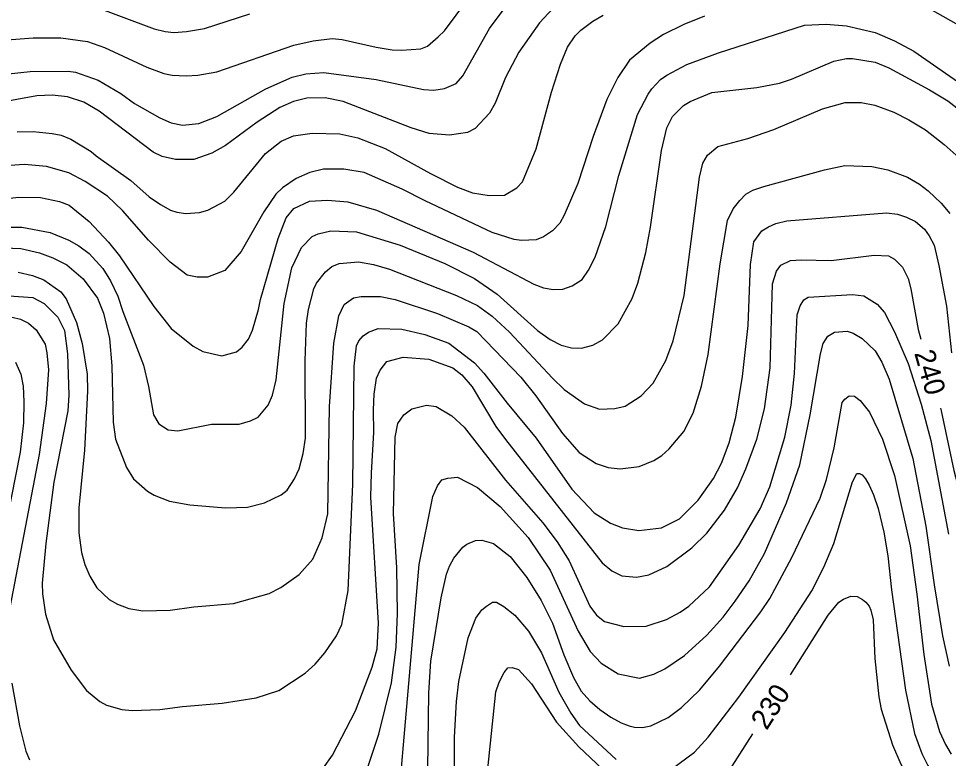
# Model space of a CAD drawing. Extents: x -555860 to -552701, y -1187050 to -1182291.
# Drawn here: x -555608.9 to -555153.4, y -1185268.1 to -1184905.7 of the extents above; entities that cross this region are included whole.
import ezdxf

# ---------------------------------------------------------------- set-up
doc = ezdxf.new("R2010")
doc.units = 0
doc.layers.add('Level 40', color=7, linetype='Continuous')
doc.layers.add('Level 41', color=7, linetype='Continuous')

msp = doc.modelspace()

# ---------------------------------------------------------------- linework, layer by layer
at = {"layer": 'Level 40'}
for points in [[(-555625.4, -1184916.97), (-555601.83, -1184915.03), (-555588.24, -1184915.03), (-555575.21, -1184916.84), (-555566.89, -1184919.89), (-555546.09, -1184929.45), (-555537.77, -1184932.64), (-555533.61, -1184933.34), (-555526.81, -1184933.78), (-555521.13, -1184933.47), (-555511.7, -1184931.81), (-555473.99, -1184918.78), (-555464.56, -1184916.56), (-555455.23, -1184915.47), (-555450.42, -1184916), (-555433.78, -1184919.75), (-555425.86, -1184920.92), (-555421.3, -1184921.13), (-555411.88, -1184920.58), (-555408.57, -1184919.26), (-555403.29, -1184914.64), (-555400.25, -1184911.72), (-555370.69, -1184871.91)], [(-555619.3, -1184994.34), (-555608.76, -1184993.1), (-555598.22, -1184993.37), (-555588.8, -1184995.32), (-555584.08, -1184997.12), (-555574.38, -1185005.02), (-555564.81, -1185015.28), (-555559.54, -1185021.94), (-555542.62, -1185046.76), (-555534.17, -1185057.43), (-555523.35, -1185066.17), (-555518.64, -1185068.8), (-555509.33, -1185070.83), (-555502.14, -1185068.94), (-555499.36, -1185066.59), (-555496.31, -1185062.7), (-555494.37, -1185058.27), (-555491.32, -1185048.28), (-555490.35, -1185043.29), (-555481.75, -1185013.34), (-555477.73, -1185003.36), (-555473.99, -1184998.78), (-555466.36, -1184995.18), (-555457.63, -1184994.62), (-555447.64, -1184995.45), (-555433.5, -1184999.48), (-555386.22, -1185020.14), (-555356.41, -1185035.8), (-555351.69, -1185037.61), (-555346.98, -1185038.44), (-555342.26, -1185038.16), (-555337.69, -1185036.64), (-555332.83, -1185033.45), (-555329.65, -1185029.01), (-555326.46, -1185022.49), (-555321.19, -1185007.52), (-555314.81, -1184982.56), (-555305.66, -1184952.61), (-555300.53, -1184942.63), (-555298.71, -1184940.05), (-555294.42, -1184935.6), (-555291.24, -1184933.34), (-555281.53, -1184928.21), (-555266, -1184922.52), (-555223.85, -1184908.93), (-555213.31, -1184908.38), (-555203.33, -1184909.21), (-555189.19, -1184912.54), (-555179.76, -1184916.56), (-555170.33, -1184921.69), (-555115.28, -1184959.82)], [(-555459.44, -1185272.81), (-555455.15, -1185266.54), (-555443.77, -1185244.76), (-555435.68, -1185223.48), (-555433.22, -1185214.39), (-555432.53, -1185201.92), (-555436.41, -1185140.07), (-555436.03, -1185128.18), (-555434.88, -1185108.54), (-555435.03, -1185097.37), (-555434.75, -1185089.6), (-555433.5, -1185081.84), (-555431.84, -1185077.96), (-555428.51, -1185073.66), (-555420.47, -1185071.58), (-555407.89, -1185072.56), (-555396.24, -1185076.86), (-555391.76, -1185080.17), (-555386.63, -1185086.14), (-555375.02, -1185105.57), (-555370.41, -1185111.93), (-555322.99, -1185172.24), (-555318.28, -1185176.26), (-555313.42, -1185178.62), (-555306.21, -1185179.37), (-555300.2, -1185178.17), (-555291.24, -1185174.04), (-555279.04, -1185165.03), (-555271.69, -1185157.82), (-555263.09, -1185146.59), (-555256.71, -1185135.64), (-555252.55, -1185126.21), (-555247.15, -1185111.79), (-555243.4, -1185096.81), (-555240.77, -1185076.85), (-555239.61, -1185035.68), (-555237.63, -1185029.41), (-555235.48, -1185026.44), (-555230.7, -1185024.13), (-555225.51, -1185023.88), (-555210.82, -1185024.16), (-555189.74, -1185021.66), (-555182.67, -1185021.94), (-555179.76, -1185023.6), (-555175.88, -1185027.48), (-555173.1, -1185033.03), (-555171.71, -1185038.02), (-555168.25, -1185057.99), (-555166.92, -1185062.66)], [(-555612.09, -1185052.03), (-555607.93, -1185052.86), (-555604.05, -1185054.94), (-555600.21, -1185058.12), (-555595.87, -1185065.2), (-555595.1, -1185069.51), (-555594.2, -1185077.68), (-555595.31, -1185094.32), (-555598.78, -1185119.28), (-555613.2, -1185194.15)], [(-555157.26, -1185096.58), (-555156.88, -1185097.92), (-555150.78, -1185127.04), (-555145.51, -1185147.01), (-555136.64, -1185171.96), (-555128.73, -1185191.93), (-555121.52, -1185206.91), (-555118.47, -1185211.9), (-555108.63, -1185222.57), (-555105.31, -1185225.62), (-555101.97, -1185227.98)], [(-555230.74, -1185227.1), (-555212.2, -1185198.03), (-555207.07, -1185191.65), (-555204.8, -1185190.05), (-555201.11, -1185188.6), (-555198.06, -1185188.88), (-555195.39, -1185190.22), (-555193.76, -1185191.51), (-555192.26, -1185193.52), (-555191.4, -1185195.54), (-555190.3, -1185200.25), (-555189.46, -1185219.11), (-555187.38, -1185237.97), (-555186.29, -1185243.94), (-555180.73, -1185261.54), (-555176.71, -1185270.97), (-555171.71, -1185280.4), (-555166.17, -1185288.16), (-555162.86, -1185290.8), (-555158.27, -1185293.98), (-555141.49, -1185304.38)], [(-555384.42, -1185325.04), (-555375.12, -1185235.47), (-555373.46, -1185230.76), (-555370.96, -1185226.04), (-555369.16, -1185223.82), (-555367.08, -1185223.54), (-555363.94, -1185224.63), (-555357.65, -1185231.59), (-555345.45, -1185250.31), (-555334.5, -1185262.51), (-555320.08, -1185275.96)], [(-555612.23, -1185231.31), (-555608.48, -1185252.11), (-555605.43, -1185264.59), (-555603.63, -1185268.75)], [(-555266.83, -1185283.72), (-555249.26, -1185256.15)]]:
    msp.add_lwpolyline(points, dxfattribs=at)
at = {"layer": 'Level 41'}
for points in [[(-555342.54, -1184895.62), (-555353.77, -1184907.82), (-555363.76, -1184922.1), (-555370.41, -1184934.58), (-555375.4, -1184947.06), (-555378.18, -1184952.05), (-555385.25, -1184959.54), (-555388.99, -1184961.48), (-555397.73, -1184962.87), (-555407.71, -1184962.04), (-555416.58, -1184959.26), (-555449.86, -1184946.37), (-555458.73, -1184944.43), (-555467.61, -1184944.71), (-555474.27, -1184946.23), (-555480.92, -1184949.28), (-555492.01, -1184956.35), (-555507.54, -1184967.86), (-555514.2, -1184971.61), (-555523.07, -1184974.66), (-555531.95, -1184974.79), (-555538.6, -1184973.27), (-555543.04, -1184971.05), (-555569.38, -1184951.08), (-555576.87, -1184946.65), (-555584.91, -1184944.01), (-555592.4, -1184943.18), (-555599.89, -1184943.6), (-555647.31, -1184952.19)], [(-555624.57, -1184933.89), (-555603.22, -1184931.67), (-555584.64, -1184931.39), (-555581.03, -1184931.95), (-555569.94, -1184935.83), (-555558.85, -1184942.35), (-555552.19, -1184947.2), (-555539.71, -1184954.27), (-555534.17, -1184956.77), (-555528.62, -1184957.88), (-555520.58, -1184957.05), (-555511.7, -1184953.72), (-555487.85, -1184940.13), (-555474.82, -1184934.45), (-555468.16, -1184932.78), (-555459.29, -1184932.09), (-555433.78, -1184935.55), (-555410.48, -1184940.41), (-555405.49, -1184940.82), (-555400.22, -1184939.85), (-555394.54, -1184937.5), (-555391.21, -1184933.75), (-555378.18, -1184910.46), (-555366.67, -1184894.93)], [(-555149.53, -1184908.24), (-555167.56, -1184898.12)], [(-555573.54, -1184899.09), (-555542.48, -1184910.73), (-555537.04, -1184912), (-555532.78, -1184912.54), (-555526.65, -1184912), (-555517.8, -1184910.6), (-555495.62, -1184903.39)], [(-555272.94, -1184904.5), (-555282.92, -1184908.52), (-555292.9, -1184913.51), (-555299.56, -1184917.67), (-555309.54, -1184926.13), (-555315.36, -1184934.58), (-555320.77, -1184945.4), (-555327.43, -1184963.43), (-555334.92, -1184986.44), (-555341.57, -1185001.97), (-555343.79, -1185005.85), (-555347.39, -1185009.74), (-555351.69, -1185012.65), (-555355.3, -1185014.03), (-555362.51, -1185014.45), (-555366.11, -1185013.9), (-555376.93, -1185010.43), (-555409.79, -1184995.04), (-555421.02, -1184989.22), (-555439.6, -1184981.03), (-555449.58, -1184979.37), (-555459.57, -1184979.37), (-555466.22, -1184981.03), (-555472.88, -1184983.95), (-555479.53, -1184988.52), (-555482.86, -1184991.71), (-555488.82, -1185000.31), (-555499.92, -1185019.72), (-555507.82, -1185029.15), (-555516.39, -1185032.38), (-555521.34, -1185032.38), (-555526.29, -1185031.39), (-555534.71, -1185024.96), (-555545.26, -1185014.17), (-555558.01, -1184999.75), (-555565.36, -1184992.68), (-555576.32, -1184985.47), (-555584.36, -1184981.17), (-555595.17, -1184978.12), (-555605.99, -1184977.15), (-555613.2, -1184977.71)], [(-555609.59, -1184961.21), (-555601.83, -1184961.07), (-555592.4, -1184961.9), (-555587.96, -1184962.87), (-555583.25, -1184964.81), (-555573.27, -1184970.77), (-555570.91, -1184972.99), (-555553.99, -1184985.05), (-555544.98, -1184992.96), (-555539.43, -1184996.7), (-555534.44, -1184999.61), (-555531.41, -1185000.54), (-555526.95, -1185001.14), (-555520.19, -1185000.7), (-555516.14, -1184999.61), (-555507.82, -1184995.18), (-555503.38, -1184990.74), (-555487.99, -1184971.75), (-555480.23, -1184965.78), (-555474.27, -1184963.15), (-555465.11, -1184961.76), (-555451.53, -1184962.18), (-555442.65, -1184964.12), (-555429.34, -1184969.25), (-555407.16, -1184981.59), (-555393.84, -1184988.24), (-555386.6, -1184990.97), (-555378.31, -1184992.4), (-555370.83, -1184992.13), (-555364.86, -1184988.66), (-555361.95, -1184985.61), (-555355.3, -1184969.53), (-555347.81, -1184941.79), (-555343.37, -1184927.93), (-555340.05, -1184919.61), (-555336.16, -1184914.06), (-555333.53, -1184911.43), (-555327.57, -1184906.99), (-555322.44, -1184904.08)], [(-555484.53, -1185090.16), (-555482.72, -1185082.67), (-555478.84, -1185045.23), (-555475.1, -1185027.76), (-555470.38, -1185017.78), (-555465.11, -1185012.37), (-555462.06, -1185011.12), (-555455.96, -1185009.74), (-555443.33, -1185010.11), (-555422.04, -1185016.71), (-555400.13, -1185025.62), (-555385.52, -1185033.03), (-555374.43, -1185040.66), (-555354.74, -1185058.54), (-555348.5, -1185062.98), (-555343.09, -1185065.61), (-555338.1, -1185067), (-555333.11, -1185067.14), (-555327.57, -1185065.75), (-555322.85, -1185063.12), (-555315.09, -1185055.22), (-555308.29, -1185042.74), (-555305.52, -1185035.25), (-555301.64, -1185020.27), (-555299.28, -1185007.79), (-555293.87, -1184970.36), (-555291.38, -1184959.26), (-555288.46, -1184953.72), (-555283.2, -1184948.31), (-555279.87, -1184946.23), (-555269.33, -1184941.93), (-555247.15, -1184939.44), (-555236.05, -1184937.36), (-555230.23, -1184935.42), (-555209.43, -1184926.54), (-555203.33, -1184925.16), (-555200.28, -1184925.16), (-555189.19, -1184926.96), (-555182.53, -1184929.73), (-555162.56, -1184940.55), (-555153.69, -1184945.95), (-555142.6, -1184954.69)], [(-555615.97, -1185018.05), (-555607.81, -1185018.36), (-555598.73, -1185020.5), (-555592.12, -1185022.91), (-555585.19, -1185026.38), (-555577.29, -1185033.17), (-555570.18, -1185042.61), (-555567.3, -1185049.95), (-555564.39, -1185062.43), (-555563.28, -1185075.74), (-555562.59, -1185103.47), (-555561.48, -1185111.79), (-555556.07, -1185125.65), (-555552.61, -1185131.2), (-555545.81, -1185137.16), (-555542.48, -1185139.24), (-555535, -1185142.02), (-555525.01, -1185143.96), (-555507.54, -1185145.34), (-555496.73, -1185145.06), (-555488.41, -1185142.99), (-555480.23, -1185138.97), (-555477.32, -1185136.75), (-555473.71, -1185131.2), (-555471.49, -1185126.21), (-555469.41, -1185118.72), (-555468.3, -1185111.23), (-555468.58, -1185073.24), (-555467.89, -1185054.94), (-555466.92, -1185048.14), (-555464.28, -1185038.02), (-555462.9, -1185035.25), (-555458.6, -1185029.7), (-555455.41, -1185027.21), (-555451.8, -1185025.68), (-555442.34, -1185024.79), (-555435.08, -1185026.11), (-555427.18, -1185028.47), (-555394.35, -1185041.29), (-555384.12, -1185046.24), (-555376.93, -1185051.47), (-555368.47, -1185059.24), (-555347.39, -1185081.84), (-555341.57, -1185087.38), (-555331.72, -1185094.46), (-555324.24, -1185096.95), (-555316.75, -1185096.67), (-555311.76, -1185095.56), (-555303.85, -1185090.44), (-555298.03, -1185084.33), (-555291.79, -1185073.24), (-555288.19, -1185063.53), (-555282.78, -1185041.35), (-555275.29, -1184983.39), (-555273.63, -1184976.46), (-555271.41, -1184972.57), (-555266.28, -1184968.28), (-555251.58, -1184964.39), (-555238.82, -1184959.96), (-555215.11, -1184949.84), (-555203.88, -1184946.78), (-555196.12, -1184946.78), (-555189.46, -1184948.17), (-555180.03, -1184951.5), (-555172.69, -1184955.24), (-555164.64, -1184960.24), (-555155.49, -1184967.31), (-555146.62, -1184975.21)], [(-555609.04, -1185029.84), (-555602.11, -1185031.51), (-555596.56, -1185033.72), (-555588.24, -1185039.55), (-555585.61, -1185043.01), (-555580.48, -1185054.52), (-555577.7, -1185064.92), (-555575.35, -1185079.9), (-555575.07, -1185088.22), (-555576.59, -1185117.06), (-555579.37, -1185145.34), (-555579.37, -1185157.54), (-555578.12, -1185167.25), (-555576.45, -1185173.07), (-555573.96, -1185178.9), (-555570.49, -1185184.58), (-555564.53, -1185190.27), (-555560.51, -1185192.62), (-555554.96, -1185194.7), (-555548.03, -1185195.81), (-555534.72, -1185195.54), (-555523.07, -1185193.87), (-555503.66, -1185192.21), (-555486.19, -1185187.36), (-555480.37, -1185184.44), (-555471.49, -1185178.07), (-555464.7, -1185170.58), (-555460.12, -1185160.02), (-555457.32, -1185148.31), (-555456.66, -1185095.7), (-555454.44, -1185064.65), (-555452.08, -1185051.33), (-555449.45, -1185045.79), (-555444.87, -1185042.46), (-555440.99, -1185041.77), (-555431.56, -1185041.91), (-555424.35, -1185043.27), (-555403.59, -1185050.2), (-555388.3, -1185056.74), (-555384.42, -1185058.96), (-555362.92, -1185081.28), (-555355.57, -1185090.57), (-555342.4, -1185109.01), (-555334.22, -1185118.3), (-555325.9, -1185123.71), (-555320.08, -1185125.65), (-555314.26, -1185126.21), (-555304.83, -1185125.1), (-555297.62, -1185122.19), (-555293.73, -1185119.69), (-555290.13, -1185116.5), (-555282.92, -1185107.91), (-555278.48, -1185099.03), (-555274.32, -1185085.72), (-555270.99, -1185070.19), (-555265.17, -1185025.82), (-555261.56, -1185004.66), (-555258.75, -1184998.89), (-555255.6, -1184994.76), (-555252.69, -1184991.71), (-555249.18, -1184989.81), (-555243.82, -1184987.97), (-555214.14, -1184979.79), (-555204.16, -1184977.71), (-555190.85, -1184978.12), (-555183.08, -1184979.79), (-555173.38, -1184983.39), (-555167.56, -1184986.72), (-555163.26, -1184990.05), (-555156.88, -1184996.15), (-555152.72, -1185001.14)], [(-555613.48, -1185041.49), (-555601.87, -1185042.28), (-555596.42, -1185045.25), (-555589.66, -1185052.02), (-555586.35, -1185058.45), (-555584.87, -1185069.84), (-555584.22, -1185090.16), (-555584.77, -1185097.92), (-555591.57, -1185132.86), (-555595.59, -1185162.81), (-555597.39, -1185182.23), (-555597.25, -1185187.49), (-555595.73, -1185197.48), (-555591.85, -1185209.96), (-555583.11, -1185224.93), (-555575.62, -1185234.92), (-555569.11, -1185240.32), (-555565.78, -1185241.99), (-555558.29, -1185244.21), (-555553.3, -1185244.62), (-555539.71, -1185244.21), (-555528.62, -1185242.68), (-555509.21, -1185241.02), (-555492.57, -1185238.52), (-555481.47, -1185234.78), (-555468.44, -1185226.32), (-555463.59, -1185221.88), (-555458.87, -1185216.34), (-555453.19, -1185208.02), (-555450.56, -1185202.47), (-555447.5, -1185185.83), (-555445.15, -1185133.7), (-555444.45, -1185076.01), (-555443.34, -1185066.03), (-555442.23, -1185063.53), (-555440.16, -1185061.04), (-555437.52, -1185059.24), (-555432.81, -1185057.43), (-555421.22, -1185057.79), (-555409.93, -1185060.48), (-555398.15, -1185064.72), (-555385.52, -1185074.35), (-555380.95, -1185079.34), (-555369.58, -1185094.04), (-555355.3, -1185111.23), (-555337.83, -1185136.19), (-555326.87, -1185147.84), (-555318.97, -1185152.83), (-555312.99, -1185155.12), (-555305.09, -1185156.41), (-555293.87, -1185155.24), (-555285.12, -1185150.78), (-555275.98, -1185141.6), (-555268.5, -1185130.92), (-555264.48, -1185123.43), (-555260.73, -1185113.45), (-555257.54, -1185100.97), (-555254.22, -1185081.01), (-555251.44, -1185056.05), (-555250.33, -1185026.1), (-555248.67, -1185015.01), (-555244.79, -1185009.74), (-555241.59, -1185007.63), (-555237.99, -1185006.13), (-555232.45, -1185004.74), (-555183.64, -1185000.86), (-555178.37, -1185001.55), (-555173.93, -1185002.94), (-555169.5, -1185005.16), (-555165.06, -1185008.77), (-555162.75, -1185012.09), (-555160.34, -1185016.67), (-555157.99, -1185026.65), (-555154.38, -1185046.62), (-555151.89, -1185069.36)], [(-555612.92, -1185007.93), (-555607.38, -1185007.93), (-555593.51, -1185010.43), (-555584.36, -1185014.17), (-555579.37, -1185016.95), (-555574.38, -1185020.69), (-555567.58, -1185028.18), (-555563.84, -1185034.14), (-555560.23, -1185041.63), (-555557.88, -1185049.11), (-555547.74, -1185075.45), (-555545.26, -1185086), (-555542.76, -1185099.86), (-555540.27, -1185104.16), (-555535.69, -1185107.21), (-555530.84, -1185107.63), (-555514.47, -1185104.44), (-555500.89, -1185104.3), (-555495.34, -1185102.77), (-555491.46, -1185100.97), (-555486.6, -1185095.15), (-555484.53, -1185090.16)], [(-555443.34, -1185289.27), (-555432.39, -1185256.27), (-555426.28, -1185231.07), (-555423.93, -1185213.56), (-555423.24, -1185197.2), (-555423.52, -1185174.74), (-555425.18, -1185148.11), (-555424.35, -1185110.68), (-555423.1, -1185104.02), (-555420.19, -1185099.86), (-555416.31, -1185096.81), (-555409.1, -1185095.01), (-555404.38, -1185095.7), (-555396.62, -1185100.28), (-555390.66, -1185105.83), (-555370.41, -1185131.75), (-555352.11, -1185152.69), (-555345.04, -1185161.98), (-555339.21, -1185171.41), (-555329.09, -1185193.59), (-555325.76, -1185197.89), (-555321.88, -1185201.08), (-555312.31, -1185203.58), (-555301.5, -1185203.3), (-555291.52, -1185200.11), (-555284.72, -1185196.51), (-555280.56, -1185193.46), (-555270.44, -1185184.03), (-555256.02, -1185163.65), (-555245.62, -1185145.9), (-555240.91, -1185135.08), (-555233.56, -1185110.68), (-555230.37, -1185095.15), (-555228.84, -1185079.62), (-555227.45, -1185050.78), (-555225.93, -1185046.34), (-555224.13, -1185043.43), (-555222.05, -1185042.18), (-555200.28, -1185040.93), (-555194.73, -1185041.49), (-555188.21, -1185045.65)], [(-555188.21, -1185045.65), (-555184.61, -1185049.67), (-555179.76, -1185059.1), (-555173.1, -1185074.63), (-555166.72, -1185094.59), (-555162.01, -1185112.34), (-555153.31, -1185158.21)], [(-555423.38, -1185297.31), (-555412.7, -1185173.07), (-555405.91, -1185139.8), (-555403.69, -1185134.53), (-555401.47, -1185131.61), (-555398.56, -1185130.78), (-555393.84, -1185130.37), (-555384.14, -1185135.36), (-555373.05, -1185144.79), (-555359.32, -1185159.9), (-555348.5, -1185175.85), (-555334.78, -1185205.8), (-555328.81, -1185215.78), (-555323.41, -1185221.46), (-555315.22, -1185226.73), (-555304.69, -1185228.81), (-555297.62, -1185226.87), (-555292.35, -1185224.24), (-555282.64, -1185217.72), (-555271.69, -1185207.74), (-555263.65, -1185198.86), (-555257.9, -1185191.04), (-555250.96, -1185181.14), (-555243.4, -1185167.8), (-555232.72, -1185142.85), (-555226.21, -1185124.22), (-555221.08, -1185099.86), (-555216.08, -1185069.91), (-555214.7, -1185064.92), (-555212.48, -1185061.32), (-555209.15, -1185059.24), (-555203.05, -1185058.82), (-555200, -1185059.79), (-555195.56, -1185062.43), (-555189.19, -1185068.39), (-555186, -1185074.07), (-555182.39, -1185082.39), (-555170.74, -1185121.22)], [(-555610.43, -1185074.07), (-555607.79, -1185079.9), (-555606.68, -1185085.72), (-555606.27, -1185093.48), (-555606.54, -1185103.75), (-555608.07, -1185118.17), (-555616.94, -1185162.81)], [(-555409.1, -1185323.1), (-555407.99, -1185236.03), (-555406.88, -1185220.49), (-555401.89, -1185189.44), (-555399.25, -1185177.79), (-555397.86, -1185173.91), (-555395.65, -1185170.02), (-555391.21, -1185164.61), (-555389.27, -1185163.09), (-555385.11, -1185161.29), (-555381.92, -1185161.15), (-555376.23, -1185162.81), (-555368.05, -1185169.19), (-555359.87, -1185179.45), (-555352.94, -1185190.82), (-555347.39, -1185201.92), (-555341.85, -1185217.44), (-555336.99, -1185228.54), (-555333.25, -1185235.19), (-555329.09, -1185239.91), (-555324.17, -1185244.1), (-555318.83, -1185247.95), (-555313.7, -1185250.72), (-555309.82, -1185252.11), (-555307.21, -1185252.85), (-555303.16, -1185252.94), (-555299.12, -1185252.19), (-555290.71, -1185248.06), (-555284.17, -1185243.23), (-555275.15, -1185234.5), (-555265.45, -1185222.99), (-555245.2, -1185196.37), (-555240.91, -1185189.71), (-555230.09, -1185169.75), (-555216.22, -1185140.63), (-555213.04, -1185131.48), (-555209.29, -1185115.95), (-555205.41, -1185093.76), (-555204.16, -1185092.1), (-555201.94, -1185090.57), (-555199.45, -1185090.71), (-555196.67, -1185092.79), (-555192.1, -1185098.48)], [(-555192.1, -1185098.48), (-555185.72, -1185111.79), (-555179.76, -1185129.54), (-555172.13, -1185163.92), (-555168.82, -1185187.74), (-555165.47, -1185217.17), (-555161.59, -1185241.57), (-555157.71, -1185254.88), (-555154.77, -1185261.26), (-555152.03, -1185265.97)], [(-555170.74, -1185121.22), (-555164.37, -1185154.41), (-555160.34, -1185183.06), (-555156.19, -1185208.02), (-555153, -1185222.99)], [(-555289.02, -1185273.32), (-555277.79, -1185265), (-555270.99, -1185257.79), (-555256.02, -1185238.1), (-555233.56, -1185206.49), (-555220.24, -1185186.11), (-555214.42, -1185174.46), (-555209.43, -1185162.81), (-555200.42, -1185132.59), (-555198.2, -1185128.56), (-555196.95, -1185128.56), (-555195.56, -1185129.17), (-555194.04, -1185131.2), (-555192.26, -1185134.28), (-555190.02, -1185138.97), (-555187.8, -1185145.62)], [(-555187.8, -1185145.62), (-555185.03, -1185157.27), (-555183.08, -1185168.91), (-555181.28, -1185185.55), (-555174.35, -1185234.64), (-555169.91, -1185255.99), (-555166.45, -1185265.7), (-555163.4, -1185271.52), (-555159.51, -1185276.93), (-555154.52, -1185281.78), (-555148.28, -1185286.36)], [(-555395.23, -1185308.4), (-555395.37, -1185257.66), (-555394.4, -1185240.18), (-555393.15, -1185230.48), (-555388.71, -1185209.12), (-555384.83, -1185199.42), (-555381.92, -1185195.4), (-555379.64, -1185193.52), (-555376.65, -1185191.65), (-555374.71, -1185191.65), (-555371.1, -1185193.73), (-555365.83, -1185198.03), (-555359.04, -1185205.8), (-555352.8, -1185216.34), (-555344.2, -1185235.75), (-555338.38, -1185246.01), (-555334.08, -1185251.97), (-555316.2, -1185268.61)]]:
    msp.add_lwpolyline(points, dxfattribs=at)

# ---------------------------------------------------------------- texts
at = {"layer": 'Level 40'}
for s, rotation, p in [('240', 285.8927, (-555170.17, -1185069.51)), ('230', 57.4811, (-555242.42, -1185254.74))]:
    msp.add_text(s, height=10, rotation=rotation, dxfattribs=at).set_placement(p)

doc.saveas('drawing.dxf')
